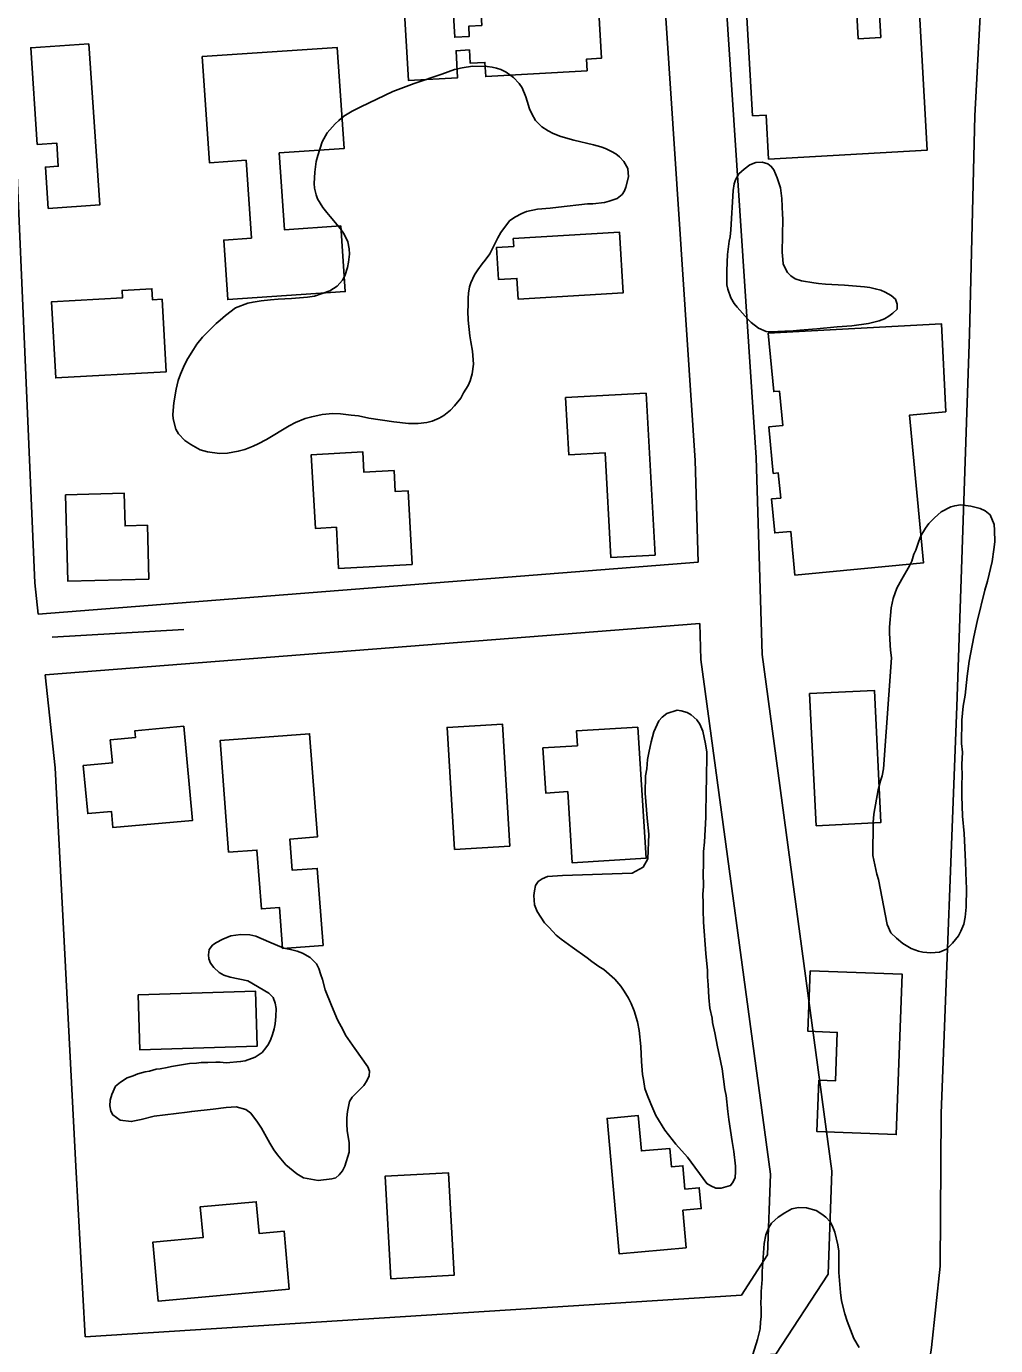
# Model space of a CAD drawing. Extents: x 3313447 to 3351316, y 703786 to 729172.
# Drawn here: x 3321348 to 3321823, y 713426 to 714073 of the extents above; entities that cross this region are included whole.
import ezdxf

# ---------------------------------------------------------------- set-up
doc = ezdxf.new("R2010")
doc.units = 0
for name, color, linetype in [('V-BLDG-OTLN', 7, 'Continuous'), ('V-LEVE-TOET', 7, 'Continuous'), ('V-ROAD-CNTR', 7, 'Continuous'), ('V-SITE-VEGE', 7, 'Continuous'), ('V-TOPO-SHOR', 7, 'Continuous')]:
    doc.layers.add(name, color=color, linetype=linetype)

msp = doc.modelspace()

# ---------------------------------------------------------------- linework, layer by layer
at = {"layer": 'V-BLDG-OTLN'}
for points in [[(3321622.65, 714051.16), (3321572.89, 714048.35), (3321572.5, 714055.26), (3321565.27, 714054.86), (3321564.9, 714061.38), (3321558.34, 714061.01), (3321559.09, 714047.78), (3321534.92, 714046.42), (3321532.73, 714085.2), (3321556.66, 714086.55), (3321557.72, 714067.65), (3321564.83, 714068.05), (3321564.54, 714073.04), (3321570.89, 714073.4), (3321570.41, 714082.02), (3321574.09, 714082.23), (3321573.13, 714099.27), (3321587.76, 714100.1), (3321588.78, 714082.03), (3321621.15, 714083.86), (3321621.39, 714079.54), (3321628.37, 714079.94), (3321629.65, 714057.31), (3321622.32, 714056.9)], [(3321703.69, 714029.08), (3321700.49, 714086.14), (3321708.91, 714086.61), (3321708.33, 714096.89), (3321734.74, 714098.37), (3321735.27, 714088.89), (3321737.9, 714089.04), (3321738.34, 714081.2), (3321754.73, 714082.12), (3321755.58, 714066.89), (3321766.7, 714067.51), (3321765.25, 714093.27), (3321784.84, 714094.37), (3321789.45, 714012.25), (3321711.64, 714007.88), (3321710.43, 714029.46)], [(3321378.18, 714064.37), (3321383.49, 713985.39), (3321358.27, 713983.69), (3321356.91, 714003.94), (3321363.2, 714004.36), (3321362.44, 714015.68), (3321352.89, 714015.04), (3321349.7, 714062.45)], [(3321433.79, 714058.11), (3321499.99, 714062.61), (3321503.36, 714013.05), (3321471.57, 714010.89), (3321474.14, 713973.16), (3321501.79, 713975.04), (3321503.99, 713942.84), (3321446.36, 713938.92), (3321444.37, 713968.17), (3321457.9, 713969.09), (3321455.3, 714007.26), (3321437.33, 714006.04)], [(3321586.41, 713968.85), (3321638.45, 713972.09), (3321640.31, 713942.31), (3321588.82, 713939.09), (3321588.18, 713949.32), (3321579.18, 713948.76), (3321578.2, 713964.53), (3321586.65, 713965.05)], [(3321414.15, 713939.17), (3321416.16, 713903.56), (3321361.92, 713900.51), (3321359.82, 713937.79), (3321394.66, 713939.75), (3321394.45, 713943.42), (3321409.08, 713944.25), (3321409.39, 713938.9)], [(3321798.57, 713883.92), (3321780.76, 713882.23), (3321787.62, 713809.79), (3321724.58, 713803.82), (3321722.54, 713825.26), (3321714.68, 713824.52), (3321713.1, 713841.17), (3321717.57, 713841.59), (3321716.41, 713853.92), (3321713.95, 713853.69), (3321711.79, 713876.46), (3321718.58, 713877.11), (3321716.98, 713894.09), (3321714.15, 713893.83), (3321711.44, 713922.43), (3321796.44, 713927.06)], [(3321651.52, 713893.06), (3321655.92, 713813.62), (3321634.27, 713812.43), (3321631.42, 713863.85), (3321613.64, 713862.87), (3321612.09, 713890.87)], [(3321536.79, 713809.08), (3321500.73, 713807.08), (3321499.61, 713827.32), (3321489.31, 713826.74), (3321487.31, 713862.84), (3321512.6, 713864.24), (3321513.16, 713854.22), (3321527.95, 713855.04), (3321528.52, 713844.8), (3321534.79, 713845.15)], [(3321407.61, 713801.88), (3321367.9, 713800.82), (3321366.77, 713843.17), (3321395.55, 713843.93), (3321395.98, 713827.95), (3321406.9, 713828.24)], [(3321734.92, 713680.91), (3321731.78, 713745.73), (3321763.55, 713747.27), (3321766.69, 713682.45)], [(3321424.84, 713729.65), (3321429.04, 713683.53), (3321390.01, 713679.97), (3321389.28, 713687.93), (3321377.61, 713686.87), (3321375.47, 713710.42), (3321389.73, 713711.72), (3321388.71, 713722.99), (3321401.04, 713724.12), (3321400.74, 713727.45)], [(3321446.71, 713667.88), (3321442.58, 713722.66), (3321486.48, 713725.98), (3321490.3, 713675.38), (3321476.81, 713674.37), (3321477.97, 713659.03), (3321490.25, 713659.95), (3321493.1, 713622.2), (3321473.22, 713620.7), (3321471.71, 713640.77), (3321462.83, 713640.1), (3321460.65, 713668.93)], [(3321557.6, 713669.29), (3321553.96, 713729.09), (3321581.06, 713730.74), (3321584.69, 713670.94)], [(3321647.51, 713729.28), (3321651.57, 713664.9), (3321615.29, 713662.62), (3321613.08, 713697.61), (3321602.33, 713696.93), (3321600.93, 713719.09), (3321617.83, 713720.15), (3321617.37, 713727.37)], [(3321732.09, 713609.75), (3321777.25, 713608.03), (3321774.25, 713529.39), (3321735.39, 713530.87), (3321736.35, 713556.05), (3321744.44, 713555.74), (3321745.35, 713579.51), (3321730.95, 713580.06)], [(3321402.36, 713597.95), (3321459.87, 713599.78), (3321460.73, 713572.73), (3321403.22, 713570.9)], [(3321671.25, 713473.79), (3321638.37, 713470.85), (3321632.43, 713537.35), (3321647.72, 713538.71), (3321649.27, 713521.37), (3321663.16, 713522.61), (3321663.96, 713513.61), (3321669.59, 713514.11), (3321670.61, 713502.68), (3321677.65, 713503.31), (3321678.57, 713493.11), (3321669.6, 713492.31)], [(3321526.3, 713458.72), (3321523.5, 713508.94), (3321554.6, 713510.68), (3321557.4, 713460.46)], [(3321476.52, 713453.64), (3321412.14, 713447.76), (3321409.5, 713476.6), (3321434.26, 713478.87), (3321432.87, 713493.99), (3321460.31, 713496.49), (3321461.73, 713480.95), (3321473.92, 713482.07)]]:
    msp.add_lwpolyline(points, close=True, dxfattribs=at)
at = {"layer": 'V-LEVE-TOET'}
msp.add_lwpolyline([(3321823.02, 714218.92), (3321812.75, 714029.11), (3321810.15, 713922.04), (3321804.06, 713739.33), (3321796.34, 713539.84), (3321795.75, 713464.88), (3321791.53, 713425), (3321786.6, 713391.84), (3321783.97, 713365.38), (3321779.95, 713327.74), (3321778.77, 713307.95)], dxfattribs=at)
at = {"layer": 'V-ROAD-CNTR'}
for points in [[(3321378.05, 713400.24), (3321715.18, 713421.72), (3321740.89, 713461.02), (3321742.61, 713511.47), (3321708.42, 713764.95), (3321705.6, 713861.53), (3321689.52, 714103.75), (3321679.67, 714146.32)], [(3321677.09, 713810.17), (3321675.63, 713860.09), (3321659.74, 714099.34), (3321650.44, 714139.56)], [(3321337.83, 714120.92), (3321351.68, 713800.1), (3321353.38, 713784.71)], [(3321677.09, 713810.17), (3321353.38, 713784.71)], [(3321677.97, 713780.15), (3321356.67, 713754.88)], [(3321376.38, 713430.19), (3321698.3, 713450.71), (3321711.19, 713470.43), (3321712.54, 713509.97), (3321678.48, 713762.5), (3321677.96, 713780.15)], [(3321356.67, 713754.88), (3321361.7, 713709.3), (3321371.72, 713513.86), (3321376.38, 713430.19)]]:
    msp.add_lwpolyline(points, dxfattribs=at)
at = {"layer": 'V-SITE-VEGE'}
for points in [[(3321527.24, 714040.94), (3321537.7, 714044.91), (3321551.42, 714049.46), (3321557.5, 714051.75), (3321561.4, 714052.65), (3321566.38, 714053.39), (3321573.54, 714053.33), (3321576.02, 714053), (3321578.19, 714052.52), (3321580.21, 714051.88), (3321582.85, 714050.46), (3321586.56, 714047.94), (3321589.34, 714044.97), (3321590.72, 714042.78), (3321592.55, 714038.41), (3321593.16, 714036.22), (3321594.37, 714032.48), (3321595.44, 714029.99), (3321597.29, 714026.86), (3321600.37, 714023.73), (3321603.47, 714021.68), (3321605.94, 714020.42), (3321609.67, 714018.98), (3321616.03, 714017.07), (3321625.81, 714014.82), (3321629.38, 714013.85), (3321631.71, 714013.06), (3321634.65, 714011.64), (3321636.66, 714010.38), (3321638.52, 714008.96), (3321640.68, 714006.61), (3321642.52, 714003.18), (3321642.95, 713999.13), (3321641.67, 713994.16), (3321640.88, 713992.3), (3321639.77, 713990.44), (3321637.43, 713988.59), (3321633.37, 713987.22), (3321631.19, 713986.62), (3321625.43, 713985.89), (3321622.79, 713985.91), (3321608.62, 713984.31), (3321604.57, 713983.72), (3321598.34, 713983.3), (3321592.89, 713982.1), (3321590.55, 713981.18), (3321587.11, 713979.34), (3321584.46, 713977.5), (3321580.37, 713971.77), (3321578.79, 713969.3), (3321574.84, 713961.4), (3321572.64, 713958.3), (3321571.07, 713956.45), (3321569.02, 713953.51), (3321567.45, 713951.03), (3321565.55, 713947.16)], [(3321565.55, 713947.16), (3321564.91, 713945.14), (3321564.42, 713942.03), (3321564.25, 713939.7), (3321564.22, 713936.12), (3321564.04, 713933.33), (3321564.32, 713928.81), (3321565.04, 713921.19), (3321565.63, 713918.22), (3321566.38, 713913.71), (3321566.95, 713907.32), (3321566.29, 713902.51), (3321565.17, 713899.09), (3321564.22, 713896.77), (3321562.02, 713893.21), (3321560.6, 713890.58), (3321557.61, 713886.87), (3321555.57, 713884.7), (3321552.29, 713882.08), (3321550.1, 713880.86), (3321546.66, 713879.33), (3321544.02, 713878.73), (3321539.81, 713878.14), (3321534.99, 713878.18), (3321527.84, 713879.01), (3321515.56, 713880.82), (3321510.44, 713881.95), (3321506.87, 713882.29), (3321501.58, 713882.95), (3321497.85, 713883.13), (3321492.71, 713882.55), (3321487.57, 713881.51), (3321484.3, 713880.6), (3321479.62, 713878.61), (3321476.49, 713877.08), (3321465.4, 713870.32), (3321461.18, 713868.18), (3321458.84, 713867.11), (3321454.63, 713865.43), (3321451.51, 713864.52), (3321446.21, 713863.63), (3321442.32, 713863.5), (3321436.42, 713864.33), (3321432.85, 713865.29), (3321428.2, 713867.81), (3321425.26, 713869.86), (3321422.18, 713873.15), (3321420.79, 713875.34), (3321419.59, 713880.48), (3321419.45, 713882.66), (3321419.81, 713888.26), (3321420.95, 713895.09), (3321422.07, 713899.28), (3321423.18, 713902.38), (3321425.08, 713906.88), (3321426.67, 713909.98), (3321429.5, 713914.47), (3321431.23, 713917.1), (3321433.9, 713920.5), (3321440.64, 713927.14), (3321442.52, 713928.83), (3321445.19, 713931.14), (3321450.19, 713934.84), (3321456.12, 713937.13), (3321458.77, 713937.73), (3321462.66, 713938.32), (3321467.33, 713938.9), (3321471.07, 713939.19), (3321477.6, 713939.45), (3321485.39, 713940.16), (3321488.81, 713940.6), (3321496.45, 713943.19), (3321500.05, 713945.49), (3321502.56, 713948.43), (3321503.83, 713950.6), (3321505.1, 713954.63), (3321505.59, 713957.27), (3321506.08, 713961.16), (3321505.95, 713963.8), (3321505.2, 713967.23), (3321504.28, 713969.41), (3321503.06, 713971.6), (3321501.67, 713973.63), (3321496.58, 713979.74), (3321494.89, 713981.62), (3321492.89, 713984.12), (3321490.27, 713988.34), (3321489.67, 713990.37), (3321488.92, 713993.65), (3321488.78, 713995.82), (3321488.98, 714001.42), (3321489.64, 714006.7), (3321490.44, 714009.65), (3321492.67, 714016.33), (3321495.04, 714020.66), (3321498.96, 714025.14), (3321500.84, 714026.84), (3321503.35, 714028.84), (3321507.41, 714031.3), (3321511.63, 714033.44), (3321527.24, 714040.94)], [(3321515.76, 713558.3), (3321514.54, 713555.7), (3321513.12, 713553.52), (3321507.28, 713547.76), (3321506.06, 713545.57), (3321505.02, 713540.78), (3321504.8, 713537.58), (3321504.77, 713534.58), (3321504.95, 713531.38), (3321505.9, 713525.37), (3321505.87, 713520.76), (3321503.81, 713513.98), (3321502.59, 713511.59), (3321500.98, 713509.6), (3321499.37, 713508.21), (3321497.36, 713507.63), (3321490.75, 713506.85), (3321483.56, 713508.14), (3321480.18, 713510.16), (3321474.81, 713514.61), (3321470.65, 713519.44), (3321468.87, 713521.86), (3321466.89, 713525.27), (3321462.95, 713532.5), (3321460.97, 713535.52), (3321457.61, 713539.95), (3321455.22, 713541.77), (3321450.5, 713543.08), (3321445.52, 713542.76), (3321439.22, 713541.89), (3321428.63, 713540.79), (3321426.43, 713540.41), (3321410.27, 713538.51), (3321403.86, 713536.86), (3321398.96, 713535.75), (3321393.54, 713536.5), (3321389.99, 713539.08), (3321389, 713540.89), (3321388.42, 713543.49), (3321388.64, 713546.29), (3321389.46, 713549.08), (3321391.3, 713553.07), (3321393.69, 713555.08), (3321396.93, 713557.23), (3321399.94, 713558.2), (3321402.15, 713559.19), (3321405.75, 713560.16), (3321407.96, 713560.54), (3321411.17, 713561.52), (3321413.17, 713561.7), (3321416.57, 713562.27), (3321418.78, 713562.86), (3321427.59, 713564.19), (3321430.99, 713564.36), (3321433.2, 713564.74), (3321436.6, 713564.72), (3321440.4, 713564.89), (3321442.6, 713564.87), (3321445.6, 713564.65), (3321452.6, 713565.19), (3321454.81, 713565.57), (3321459.82, 713567.34), (3321463.24, 713569.71), (3321465.06, 713571.89), (3321466.27, 713573.69), (3321467.49, 713576.28), (3321468.31, 713578.47), (3321469.13, 713581.26), (3321469.55, 713583.66), (3321469.98, 713587.26), (3321470.01, 713591.26), (3321469.63, 713593.86), (3321468.65, 713596.67), (3321466.47, 713598.69), (3321456.12, 713604.77), (3321447.53, 713606.64), (3321444.33, 713607.67), (3321442.14, 713608.88), (3321439.56, 713611.3), (3321437.78, 713613.52), (3321437, 713615.53), (3321436.81, 713617.53), (3321437.23, 713620.12), (3321438.85, 713622.31), (3321440.46, 713623.5), (3321443.87, 713625.27), (3321447.89, 713626.84), (3321452.69, 713627.6), (3321457.09, 713627.37), (3321460.09, 713626.75), (3321466.46, 713623.9), (3321473.84, 713620.83), (3321477.04, 713620.21), (3321480.44, 713619.38), (3321483.02, 713618.37), (3321486.81, 713616.33), (3321489.79, 713613.11), (3321490.97, 713610.9), (3321491.95, 713607.69), (3321492.73, 713605.49), (3321494.09, 713600.47)], [(3321494.09, 713600.47), (3321497.23, 713592.65), (3321500.17, 713585.62), (3321502.93, 713580.6), (3321504.12, 713578.19), (3321508.66, 713571.55), (3321515, 713562.7), (3321515.78, 713560.49), (3321515.76, 713558.3)], [(3321703.95, 713421.6), (3321706.28, 713428.88), (3321707.46, 713434.07), (3321707.64, 713437.63), (3321707.99, 713440.07), (3321708.02, 713444.28), (3321707.88, 713446.56), (3321708.07, 713450.12), (3321708.08, 713452.39), (3321708.46, 713458.39), (3321708.49, 713462.29), (3321709.41, 713475.91), (3321710.25, 713480.28), (3321711.74, 713483.84), (3321713.05, 713485.94), (3321716.32, 713488.83), (3321719.58, 713491.08), (3321723, 713493), (3321726.26, 713493.62), (3321730.31, 713493.43), (3321735, 713492.09), (3321737.75, 713490.45), (3321739.69, 713488.97), (3321741.78, 713486.69), (3321742.9, 713484.89), (3321744.17, 713481.47), (3321745.58, 713475.3), (3321746.04, 713472.21), (3321746.17, 713467.18), (3321746.12, 713461.83), (3321746.85, 713451.93), (3321747.47, 713447.87), (3321749.05, 713441.53), (3321750.15, 713437.95), (3321753.49, 713429.33), (3321756.06, 713424.92)]]:
    msp.add_lwpolyline(points, dxfattribs=at)
for points in [[(3321706.63, 713924.89), (3321703.04, 713927.68), (3321701.46, 713929.28), (3321696.19, 713935.16), (3321694.72, 713936.98), (3321693.05, 713939.75), (3321691.7, 713944.12), (3321691.19, 713946.24), (3321691.13, 713952.93), (3321691.27, 713957.29), (3321691.52, 713961.1), (3321692.31, 713967.57), (3321692.75, 713969.8), (3321693.1, 713973.09), (3321694.31, 713992.4), (3321694.76, 713995.69), (3321695.41, 713997.7), (3321697.03, 714000.56), (3321699.59, 714002.98), (3321702.48, 714004.97), (3321705.46, 714006.12), (3321708.54, 714006.31), (3321711.29, 714005.54), (3321712.98, 714004.25), (3321714.24, 714002.55), (3321715.91, 713998.6), (3321717.46, 713993.71), (3321718.17, 713988.5), (3321718.42, 713980.64), (3321718.62, 713978.52), (3321718.28, 713962.28), (3321718.57, 713958.56), (3321718.87, 713956.54), (3321719.91, 713953.98), (3321720.96, 713952.28), (3321722.54, 713950.56), (3321724.76, 713949.06), (3321727.73, 713948.19), (3321733.88, 713947.18), (3321736.1, 713946.85), (3321739.6, 713946.5), (3321748.94, 713946.01), (3321758.7, 713945.18), (3321761.35, 713944.84), (3321764, 713944.29), (3321766.65, 713943.53), (3321768.87, 713942.66), (3321771.83, 713940.94), (3321773.84, 713939.12), (3321774.77, 713936.67), (3321774.65, 713934.33), (3321772.62, 713932.33), (3321770.69, 713930.86), (3321768.56, 713929.5), (3321765.9, 713928.46), (3321760.58, 713927.23), (3321752.5, 713926.02), (3321745.28, 713925.54), (3321735.29, 713924.56), (3321726.9, 713923.99), (3321722.01, 713923.39), (3321719.67, 713923.41), (3321712.77, 713923.14), (3321710.44, 713923.37)], [(3321765.51, 713654.44), (3321764.72, 713657.07), (3321762.78, 713666.35), (3321762.91, 713682.46), (3321763.34, 713686.49), (3321765.45, 713698.56), (3321766.49, 713702.98), (3321767.32, 713705.39), (3321767.95, 713708.81), (3321772, 713763.17), (3321771.43, 713767.01), (3321771.24, 713769.42), (3321770.89, 713775.47), (3321770.91, 713778.29), (3321771.79, 713787.75), (3321772.83, 713792.38), (3321774.48, 713797.4), (3321776.94, 713801.81), (3321780.81, 713808.43), (3321781.84, 713810.64), (3321782.87, 713814.06), (3321783.9, 713816.06), (3321785.34, 713820.48), (3321786.37, 713823.09), (3321788.62, 713826.9), (3321790.24, 713829.1), (3321793.09, 713831.9), (3321796.33, 713834.9), (3321800.99, 713837.28), (3321803, 713837.87), (3321805.83, 713838.25), (3321808.24, 713838.03), (3321810.86, 713837.61), (3321815.48, 713836.56), (3321817.89, 713835.34), (3321820.29, 713833.3), (3321822.27, 713828.65), (3321822.45, 713825.83), (3321822.61, 713820.19), (3321822.17, 713816.37), (3321821.32, 713810.53), (3321819.03, 713800.88), (3321817.79, 713796.46), (3321814.04, 713780.98), (3321812.37, 713773.53), (3321810.06, 713761.67), (3321809, 713754.22), (3321808.12, 713744.96), (3321807.07, 713739.53), (3321806.41, 713732.69), (3321806.32, 713721.2), (3321806.69, 713716.97), (3321806.44, 713710.93), (3321806.6, 713705.09), (3321806.37, 713701.46), (3321806.52, 713695.62), (3321806.85, 713685.54), (3321807.59, 713677.08), (3321808.28, 713663.17), (3321808.61, 713653.3), (3321808.79, 713650.47), (3321808.76, 713646.85), (3321808.54, 713644.44), (3321808.51, 713641.01), (3321808.07, 713635.98), (3321807.44, 713632.56), (3321806, 713629.14), (3321804.77, 713626.94), (3321801.93, 713623.33), (3321798.88, 713620.34), (3321795.45, 713618.95), (3321791.21, 713618.58), (3321787.39, 713618.81), (3321785.18, 713619.44), (3321781.56, 713620.67), (3321777.55, 713623.12), (3321774.35, 713625.77), (3321771.55, 713628.41), (3321769.77, 713632.45)], [(3321671.83, 713518.31), (3321666.2, 713524.77), (3321660.75, 713531.6), (3321656.41, 713538.79), (3321653.88, 713544.49), (3321652.08, 713548.91), (3321651.01, 713552.04), (3321650.31, 713556.44), (3321649.78, 713558.83), (3321649.28, 713565.26), (3321648.97, 713572.59), (3321648.11, 713580.49), (3321647.41, 713584.71), (3321645.62, 713590.04), (3321644.18, 713593.72), (3321642.92, 713596.3), (3321640.74, 713599.8), (3321639.11, 713602.2), (3321636.21, 713605.71), (3321630.74, 713610.33), (3321628.37, 713611.82), (3321624.9, 713614.23), (3321622.71, 713616.08), (3321615.23, 713621.28), (3321609.95, 713625.17), (3321607.39, 713627.21), (3321603.94, 713630.9), (3321601.76, 713633.31), (3321598.13, 713638.83), (3321596.88, 713642.15), (3321596.54, 713646.73), (3321596.75, 713648.93), (3321597.31, 713651.5), (3321598.62, 713653.5), (3321600.64, 713654.77), (3321603.22, 713656.03), (3321610.56, 713656.53), (3321644.7, 713657.66), (3321650.1, 713660.55), (3321652.33, 713664.69), (3321652.91, 713676.67), (3321652, 713684.63), (3321651.04, 713696.93), (3321651.29, 713705.36), (3321651.87, 713708.84), (3321652.27, 713713.42), (3321652.85, 713716.72), (3321653.99, 713722.03), (3321655.31, 713726.97), (3321657.74, 713732.27), (3321659.4, 713734.09), (3321661.8, 713735.91), (3321666.77, 713737.52), (3321668.78, 713737.32), (3321671.71, 713736.38), (3321673.72, 713735.26), (3321676.45, 713732.86), (3321677.9, 713730.64), (3321679.34, 713727.33), (3321680.76, 713721.08), (3321681.28, 713717.05), (3321681.17, 713702.93), (3321680.95, 713698.89), (3321680.84, 713685.14), (3321680.2, 713672.85), (3321679.79, 713668.27), (3321679.74, 713661.67), (3321679.53, 713657.64), (3321679.66, 713651.22), (3321679.45, 713647.18), (3321679.6, 713643.15), (3321679.57, 713639.48), (3321679.71, 713633.61), (3321680.87, 713618.2), (3321681.72, 713609.94), (3321681.7, 713606.82), (3321682.03, 713602.78), (3321682.35, 713596.72), (3321682.86, 713591.4), (3321683.92, 713586.44), (3321684.09, 713584.42), (3321685.33, 713579.28), (3321686.56, 713572.48), (3321687.45, 713568.62), (3321688.86, 713561.64), (3321690.25, 713551.55), (3321690.78, 713548.61), (3321691.63, 713540.71), (3321692.15, 713536.86), (3321693.72, 713526.03), (3321694.6, 713521.07), (3321695.46, 713513.91), (3321695.44, 713511.16), (3321695.23, 713508.41), (3321694.3, 713506.21), (3321693, 713504.39), (3321688.4, 713503.14), (3321685.84, 713503.16), (3321683.28, 713504.28), (3321681.27, 713505.4)]]:
    msp.add_lwpolyline(points, close=True, dxfattribs=at)
at = {"layer": 'V-TOPO-SHOR'}
msp.add_line((3321424.72, 713777.08), (3321360.2, 713773.43), dxfattribs=at)

doc.saveas('drawing.dxf')
